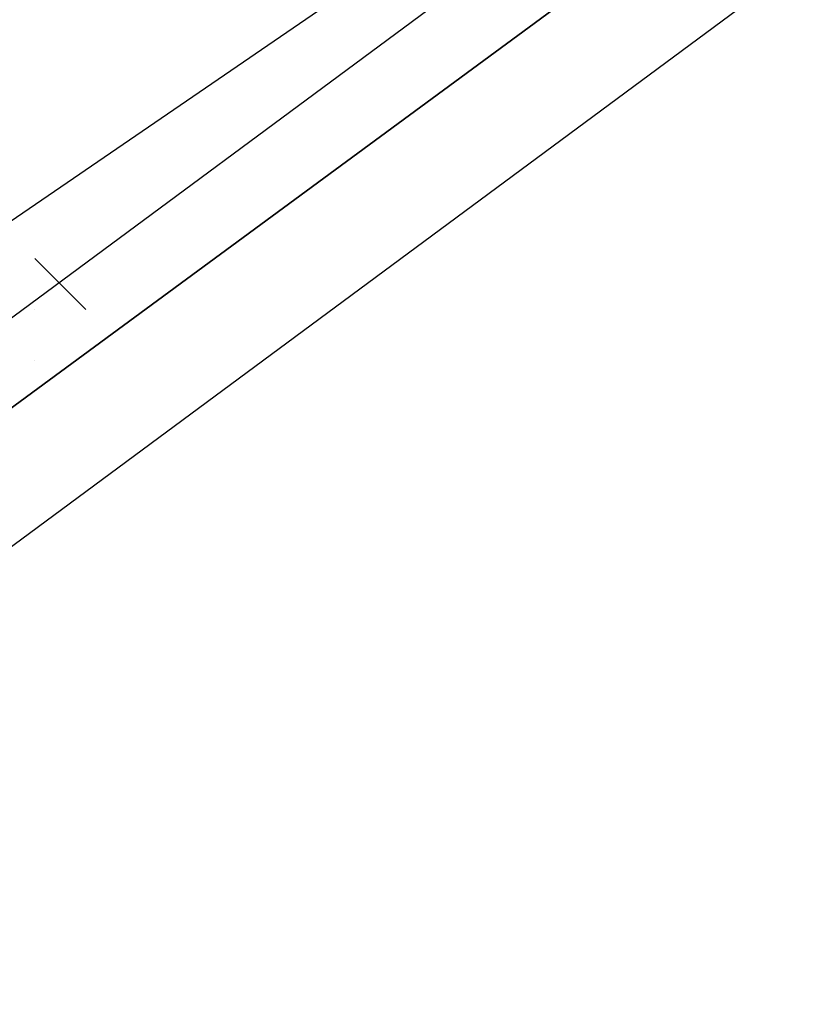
# Model space of a CAD drawing. Header units: feet. Extents: x -79 to 198, y -22 to 181.
# Tile 383 of 656: x 113.543 to 113.747, y 30.89 to 31.147. Entities that reach past the tile are written whole.
import ezdxf

# ---------------------------------------------------------------- set-up
doc = ezdxf.new("R2010")
doc.units = ezdxf.units.FT
doc.layers.add('A-LINEA', color=7, linetype='CONTINUOUS')

msp = doc.modelspace()

# ---------------------------------------------------------------- linework, layer by layer
at = {"layer": 'A-LINEA'}
msp.add_line((113.5467, 31.0578), (113.5467, 31.0578), dxfattribs=at)
msp.add_line((113.5467, 31.0578), (113.5467, 31.0578), dxfattribs=at)
for points in [[(103.4533, 25.1244), (105.36, 26.1111), (107.24, 27.1511), (109.1067, 28.2444), (110.9333, 29.3778), (112.7467, 30.5511), (114.52, 31.7644), (116.2667, 33.0311), (117.9733, 34.3244), (119.6533, 35.6711), (121.3067, 37.0578)], [(103.4533, 25.1244), (105.36, 26.1111), (107.24, 27.1511), (109.1067, 28.2444), (110.9333, 29.3778), (112.7467, 30.5511), (114.52, 31.7644), (116.2667, 33.0311), (117.9733, 34.3244), (119.6533, 35.6711), (121.3067, 37.0578)], [(116.64, 33.3378), (116.64, 33.3244), (113.4667, 30.9911), (113.4533, 31.0044), (116.6267, 33.3511), (116.64, 33.3511), (116.64, 33.3378)], [(116.64, 33.3378), (116.64, 33.3244), (113.4667, 30.9911), (113.4533, 31.0044), (116.6267, 33.3511), (116.64, 33.3511), (116.64, 33.3378)], [(116.6533, 33.3111), (113.48, 30.9644), (113.4667, 30.9778), (113.4667, 30.9911), (116.64, 33.3244), (116.6533, 33.3244), (116.6533, 33.3111)], [(116.6533, 33.3111), (113.48, 30.9644), (113.4667, 30.9778), (113.4667, 30.9911), (116.64, 33.3244), (116.6533, 33.3244), (116.6533, 33.3111)], [(113.5467, 31.0844), (113.56, 31.0711), (113.56, 31.0711)], [(113.5467, 31.0844), (113.56, 31.0711), (113.56, 31.0711)], [(113.5467, 31.0711), (113.5467, 31.0711), (113.5467, 31.0711)], [(113.5467, 31.0711), (113.5467, 31.0711), (113.5467, 31.0711)]]:
    msp.add_lwpolyline(points, dxfattribs=at)

doc.saveas('drawing.dxf')
